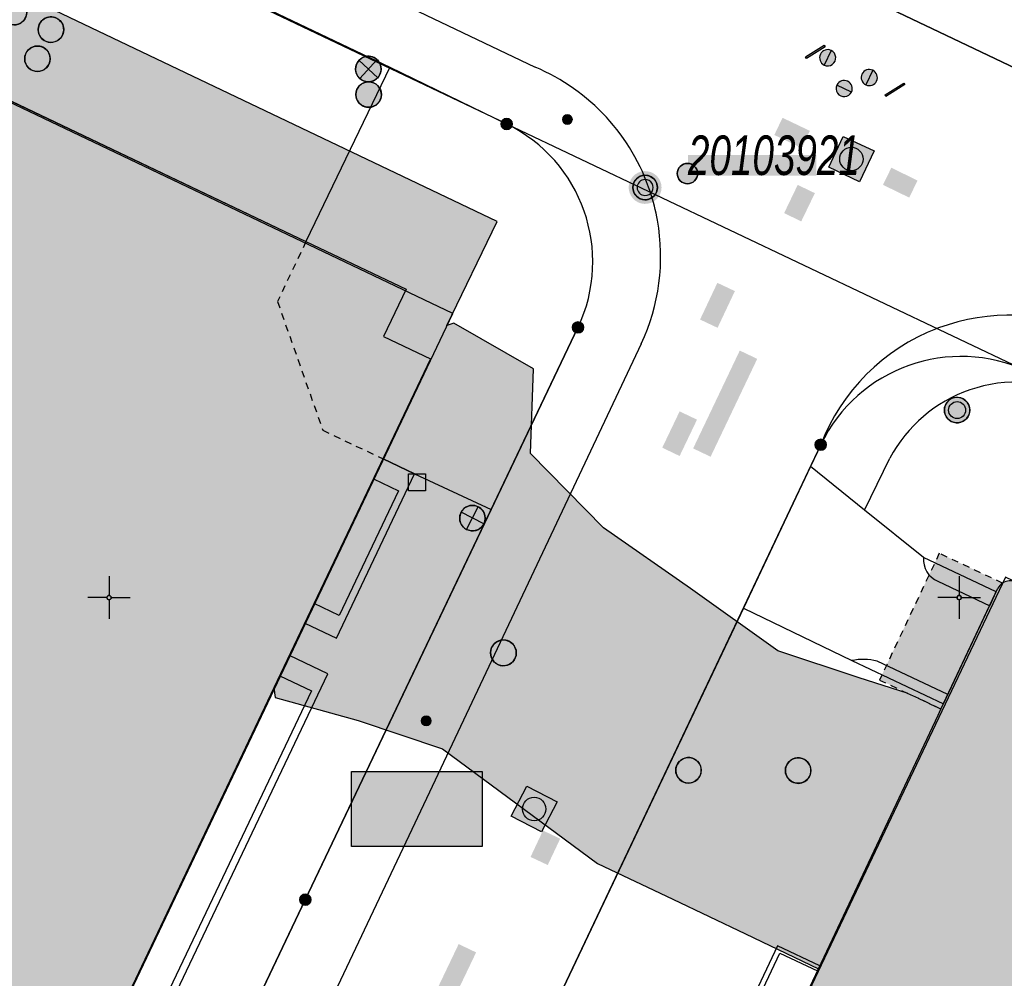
# Model space of a CAD drawing. Header units: metres. Extents: x 2695560 to 2696939, y 1260491 to 1262050.
# Tile 943 of 1005: x 2696573 to 2696602, y 1261789 to 1261817. Entities that reach past the tile are written whole.
import ezdxf

# ---------------------------------------------------------------- set-up
doc = ezdxf.new("R2010")
doc.units = ezdxf.units.M
doc.linetypes.add('AUSGEZOGEN', pattern=[0])
doc.linetypes.add('VERDECKT2_S2', pattern=[0.36, 0.2, -0.16])
for name, color, linetype in [('XR$1$AV_Flächen (EO)', 7, 'AUSGEZOGEN'), ('XR$1$AV_Gebäudeflächen (BB)', 7, 'AUSGEZOGEN'), ('XR$1$AV_Gebäudeflächen (EO)', 7, 'AUSGEZOGEN'), ('XR$1$AV_Gebäudeflächen ut.', 7, 'AUSGEZOGEN'), ('XR$1$AV_Grenzpunkte', 7, 'AUSGEZOGEN'), ('XR$1$AV_Koordinatennetzpunkte', 7, 'AUSGEZOGEN'), ('XR$1$AV_Lagefixpunkt-Nr.', 7, 'AUSGEZOGEN'), ('XR$1$AV_Lagefixpunkte', 7, 'AUSGEZOGEN'), ('XR$1$AV_Linien (BB)', 7, 'AUSGEZOGEN'), ('XR$1$AV_Linien (EO)', 7, 'AUSGEZOGEN'), ('XR$1$AW_LK_Einlaufschacht alt', 24, 'AUSGEZOGEN'), ('XR$1$AW_LK_Schachtdeckel', 24, 'AUSGEZOGEN'), ('XR$1$EW_LK_Bauwerk_FL_Linie_Punkt', 1, 'AUSGEZOGEN'), ('XR$1$EW_LK_Knoten', 1, 'AUSGEZOGEN'), ('XR$1$Liegenschaftsgrenzen', 7, 'AUSGEZOGEN'), ('XR$1$PFAV', 255, 'AUSGEZOGEN'), ('XR$1$PFAW', 255, 'AUSGEZOGEN'), ('XR$1$PFEW', 255, 'AUSGEZOGEN'), ('XR$1$PFWA', 255, 'AUSGEZOGEN'), ('XR$1$RAEW', 8, 'AUSGEZOGEN'), ('XR$1$RP_Abstandslinie', 7, 'AUSGEZOGEN'), ('XR$1$WA_LK_Absperrarmatur', 171, 'AUSGEZOGEN'), ('XR$1$WA_LK_Hydrant', 171, 'AUSGEZOGEN'), ('XR$1$WA_LK_Rohrleitungsteil', 171, 'AUSGEZOGEN')]:
    doc.layers.add(name, color=color, linetype=linetype)
doc.styles.add('ARIAL', font='arial.ttf')

# ---------------------------------------------------------------- blocks, each defined once
blk = doc.blocks.new('COMPLEXOBJECT_25')
at = {"layer": 'XR$1$AV_Linien (BB)', "color": 7, "linetype": 'AUSGEZOGEN', "transparency": 33554687}
blk.add_line((6597.22, 11802.57), (6597.964, 11804.098), dxfattribs=at)
for centre, radius, start, end in [((6601.694, 11802.11), 4.227, 109.0545, 151.9429), ((6601.699, 11802.107), 4.231, 63.7883, 109.1073)]:
    blk.add_arc(centre, radius, start, end, dxfattribs=at)
blk = doc.blocks.new('COMPLEXOBJECT_26')
at = {"layer": 'XR$1$AV_Linien (BB)', "color": 7, "linetype": 'AUSGEZOGEN', "transparency": 33554687}
blk.add_line((6588.79, 11807.94), (6586.238, 11802.589), dxfattribs=at)
blk.add_arc((6584.724, 11809.871), 4.501, 334.5983, 64.1013, dxfattribs=at)
blk = doc.blocks.new('COMPLEXOBJECT_383')
at = {"layer": 'XR$1$AV_Linien (BB)', "color": 7, "linetype": 'AUSGEZOGEN', "transparency": 33554687}
blk.add_line((6599.395, 11807.924), (6599.352, 11807.908), dxfattribs=at)
blk.add_arc((6601.482, 11802.349), 5.953, 65.3417, 110.5237, dxfattribs=at)
blk = doc.blocks.new('COMPLEXOBJECT_419')
at = {"layer": 'XR$1$AV_Linien (BB)', "color": 7, "linetype": 'AUSGEZOGEN', "transparency": 33554687}
blk.add_lwpolyline([(6590.651, 11807.459), (6584.424, 11794.284), (6570.903, 11765.762), (6565.305, 11753.927)], dxfattribs=at)
for centre, radius, start, end in [((6585.386, 11810.074), 5.83, 10.0512, 18.3822), ((6585.172, 11810.023), 6.049, 334.9249, 10.1732)]:
    blk.add_arc(centre, radius, start, end, dxfattribs=at)
blk = doc.blocks.new('COMPLEXOBJECT_426')
at = {"layer": 'XR$1$AV_Linien (BB)', "color": 7, "linetype": 'AUSGEZOGEN', "transparency": 33554687}
for p, q in [((6601.09, 11800.165), (6601.141, 11800.272)), ((6601.675, 11800.451), (6603.489, 11799.585))]:
    blk.add_line(p, q, dxfattribs=at)
for centre, radius, start, end in [((6601.488, 11800.097), 0.389, 123.1111, 153.2929), ((6601.5, 11800.088), 0.403, 64.2668, 123.7615)]:
    blk.add_arc(centre, radius, start, end, dxfattribs=at)
blk = doc.blocks.new('COMPLEXOBJECT_702')
at = {"layer": 'XR$1$AV_Linien (BB)', "color": 7, "linetype": 'AUSGEZOGEN', "transparency": 33554687}
blk.add_lwpolyline([(6537.578, 11839.375), (6556.751, 11830.231), (6578.124, 11820.085), (6587.532, 11815.592)], dxfattribs=at)
blk.add_arc((6585.17, 11810.021), 6.052, 18.2129, 67.022, dxfattribs=at)
blk = doc.blocks.new('COMPLEXOBJECT_829')
at = {"layer": 'XR$1$AV_Flächen (EO)', "color": 7, "linetype": 'AUSGEZOGEN', "transparency": 33554687}
blk.add_line((6599.465, 11796.723), (6601.141, 11800.272), dxfattribs=at)
blk.add_arc((6601.488, 11800.097), 0.389, 123.1111, 153.2929, dxfattribs=at)
blk = doc.blocks.new('COMPLEXOBJECT_892')
at = {"layer": 'XR$1$AV_Flächen (EO)', "color": 7, "linetype": 'AUSGEZOGEN', "transparency": 33554687}
blk.add_line((6596.843, 11798.148), (6599.537, 11796.876), dxfattribs=at)
blk.add_lwpolyline([(6599.537, 11796.876), (6599.666, 11797.148), (6597.586, 11798.129)], dxfattribs=at)
blk.add_arc((6597.175, 11796.609), 1.574, 74.8788, 102.1915, dxfattribs=at)
blk = doc.blocks.new('COMPLEXOBJECT_952')
at = {"layer": 'XR$1$AV_Flächen (EO)', "color": 7, "linetype": 'AUSGEZOGEN', "transparency": 33554687}
blk.add_line((6601.09, 11800.165), (6598.949, 11801.176), dxfattribs=at)
blk.add_lwpolyline([(6599.372, 11800.479), (6600.898, 11799.758), (6601.09, 11800.165)], dxfattribs=at)
blk.add_arc((6599.65, 11801.124), 0.703, 175.7918, 246.7142, dxfattribs=at)
blk = doc.blocks.new('COMPLEXOBJECT_1222')
at = {"layer": 'XR$1$Liegenschaftsgrenzen', "color": 7, "linetype": 'AUSGEZOGEN', "transparency": 33554687}
blk.add_line((6570.665, 11751.225), (6595.929, 11804.491), dxfattribs=at)
blk.add_arc((6600.051, 11802.515), 4.571, 64.7607, 154.3926, dxfattribs=at)
blk = doc.blocks.new('COMPLEXOBJECT_1235')
at = {"layer": 'XR$1$Liegenschaftsgrenzen', "color": 7, "linetype": 'AUSGEZOGEN', "transparency": 33554687}
blk.add_lwpolyline([(6572.82, 11774.41), (6580.77, 11791.12), (6588.79, 11807.94)], dxfattribs=at)
blk.add_arc((6584.724, 11809.871), 4.501, 334.5983, 64.1013, dxfattribs=at)
blk = doc.blocks.new('BWAV1')
at = {"layer": 'XR$1$PFAV', "transparency": 33554687}
blk.add_hatch(color=7, dxfattribs=at).paths.add_polyline_path([(0.67, 0), (0.656, 0.135), (0.616, 0.264), (0.55, 0.383), (0.462, 0.486), (0.354, 0.569), (0.233, 0.628), (0.101, 0.662), (-0.034, 0.669), (-0.168, 0.649), (-0.295, 0.602), (-0.41, 0.53), (-0.508, 0.436), (-0.586, 0.325), (-0.639, 0.201), (-0.667, 0.068), (-0.667, -0.068), (-0.639, -0.201), (-0.586, -0.325), (-0.508, -0.436), (-0.41, -0.53), (-0.295, -0.602), (-0.168, -0.649), (-0.034, -0.669), (0.101, -0.662), (0.233, -0.628), (0.354, -0.569), (0.462, -0.486), (0.55, -0.383), (0.616, -0.264), (0.656, -0.135)])
at = {"color": 7, "transparency": 33554687}
for radius, start, end in [(0.5, 91.1948, 268.8052), (0.5, 268.8052, 91.1948), (0.326, 91.1948, 268.8052), (0.326, 268.8052, 91.1948)]:
    blk.add_arc((0, 0), radius, start, end, dxfattribs=at)
at = {"layer": 'XR$1$PFAV', "transparency": 33554687}
blk.add_circle((0, 0), 0.5, dxfattribs=at)
blk = doc.blocks.new('BAV15')
at = {"layer": 'XR$1$PFAV', "transparency": 33554687}
blk.add_hatch(color=7, dxfattribs=at).paths.add_polyline_path([(0.5, 0), (0.49, 0.101), (0.459, 0.197), (0.41, 0.286), (0.344, 0.362), (0.264, 0.424), (0.174, 0.469), (0.076, 0.494), (-0.025, 0.499), (-0.125, 0.484), (-0.22, 0.449), (-0.306, 0.395), (-0.379, 0.326), (-0.437, 0.243), (-0.477, 0.15), (-0.497, 0.051), (-0.497, -0.051), (-0.477, -0.15), (-0.437, -0.243), (-0.379, -0.326), (-0.306, -0.395), (-0.22, -0.449), (-0.125, -0.484), (-0.025, -0.499), (0.076, -0.494), (0.174, -0.469), (0.264, -0.424), (0.344, -0.362), (0.41, -0.286), (0.459, -0.197), (0.49, -0.101)])
at = {"color": 7, "transparency": 33554687}
for start, end in [(90, 270), (270, 90)]:
    blk.add_arc((0, 0), 0.5, start, end, dxfattribs=at)
at = {"layer": 'XR$1$PFAV', "transparency": 33554687}
blk.add_circle((0, 0), 0.5, dxfattribs=at)
blk = doc.blocks.new('BAV2041')
at = {"color": 7, "transparency": 33554687}
for p, q in [((0, 0.5), (0, 0.05)), ((-0.05, 0), (-0.5, 0)), ((0.05, 0), (0.5, 0)), ((0, -0.05), (0, -0.5))]:
    blk.add_line(p, q, dxfattribs=at)
blk.add_circle((0, 0), 0.05, dxfattribs=at)
for start, end in [(90, 270), (270, 90)]:
    blk.add_arc((0, 0), 0.05, start, end, dxfattribs=at)
blk = doc.blocks.new('COMPLEXOBJECT_1453')
at = {"layer": 'XR$1$RP_Abstandslinie', "color": 7, "linetype": 'AUSGEZOGEN', "transparency": 33554687}
blk.add_lwpolyline([(6560.32, 11756.2), (6573.2, 11783.3), (6585.11, 11808.347)], dxfattribs=at)
blk = doc.blocks.new('BAW2089')
at = {"layer": 'XR$1$PFAW', "transparency": 33554687}
blk.add_hatch(color=7, dxfattribs=at).paths.add_polyline_path([(-0.5, 0.5), (-0.5, -0.5), (0.5, -0.5), (0.5, 0.5)])
at = {"transparency": 33554687}
blk.add_lwpolyline([(-0.5, 0.5), (0.5, 0.5), (0.5, -0.5), (-0.5, -0.5), (-0.5, 0.5)], close=True, dxfattribs=at)
at = {"layer": 'XR$1$PFAW', "transparency": 33554687}
blk.add_lwpolyline([(-0.5, 0.5), (0.5, 0.5), (0.5, -0.5), (-0.5, -0.5), (-0.5, 0.5)], close=True, dxfattribs=at)
blk = doc.blocks.new('BAW2087')
at = {"lineweight": 25, "true_color": 0x000000, "transparency": 33554687}
h = blk.add_hatch(color=18, dxfattribs=at)
h.paths.add_polyline_path([(-0.5, 0.5), (-0.5, -0.5), (0.5, -0.5), (0.5, 0.5)])
h.paths.add_polyline_path([(0.337, -0.069), (0.316, -0.136), (0.282, -0.196), (0.237, -0.249), (0.182, -0.292), (0.119, -0.322), (0.052, -0.34), (-0.017, -0.343), (-0.086, -0.333), (-0.151, -0.309), (-0.21, -0.272), (-0.261, -0.224), (-0.301, -0.167), (-0.328, -0.103), (-0.342, -0.035), (-0.342, 0.035), (-0.328, 0.103), (-0.301, 0.167), (-0.261, 0.224), (-0.21, 0.272), (-0.151, 0.309), (-0.086, 0.333), (-0.017, 0.343), (0.052, 0.34), (0.119, 0.322), (0.182, 0.292), (0.237, 0.249), (0.282, 0.196), (0.316, 0.136), (0.337, 0.069), (0.344, 0)], flags=16)
at = {"layer": 'XR$1$PFAW', "lineweight": 25, "transparency": 33554687}
blk.add_hatch(color=7, dxfattribs=at).paths.add_polyline_path([(0.344, 0), (0.337, 0.069), (0.316, 0.136), (0.282, 0.196), (0.237, 0.249), (0.182, 0.292), (0.119, 0.322), (0.052, 0.34), (-0.017, 0.343), (-0.086, 0.333), (-0.151, 0.309), (-0.21, 0.272), (-0.261, 0.224), (-0.301, 0.167), (-0.328, 0.103), (-0.342, 0.035), (-0.342, -0.035), (-0.328, -0.103), (-0.301, -0.167), (-0.261, -0.224), (-0.21, -0.272), (-0.151, -0.309), (-0.086, -0.333), (-0.017, -0.343), (0.052, -0.34), (0.119, -0.322), (0.182, -0.292), (0.237, -0.249), (0.282, -0.196), (0.316, -0.136), (0.337, -0.069)])
at = {"lineweight": 25, "transparency": 33554687}
for p, q in [((-0.5, 0.5, 0.993), (0.5, 0.5, 0.993)), ((-0.5, -0.5, 0.993), (-0.5, 0.5, 0.993)), ((0.5, 0.5, 0.993), (0.5, -0.5, 0.993)), ((0.5, -0.5, 0.993), (-0.5, -0.5, 0.993))]:
    blk.add_line(p, q, dxfattribs=at)
blk.add_circle((0, 0), 0.344, dxfattribs=at)
at = {"layer": 'XR$1$PFAW', "lineweight": 25, "transparency": 33554687}
blk.add_line((-0.5, 0.5), (0.5, 0.5), dxfattribs=at)
at = {"layer": 'XR$1$PFAW', "color": 31, "lineweight": 25, "transparency": 33554687}
for p, q in [((-0.5, -0.5), (-0.5, 0.5)), ((0.5, 0.5), (0.5, -0.5)), ((0.5, -0.5), (-0.5, -0.5))]:
    blk.add_line(p, q, dxfattribs=at)
at = {"layer": 'XR$1$PFAW', "lineweight": 25, "transparency": 33554687}
blk.add_circle((0, 0), 0.344, dxfattribs=at)
blk = doc.blocks.new('BAW2082')
at = {"layer": 'XR$1$PFAW', "transparency": 33554687}
blk.add_hatch(color=7, dxfattribs=at).paths.add_polyline_path([(0.509, -0.003), (0.499, 0.098), (0.469, 0.194), (0.42, 0.283), (0.354, 0.359), (0.274, 0.421), (0.183, 0.466), (0.085, 0.491), (-0.016, 0.496), (-0.116, 0.481), (-0.211, 0.446), (-0.297, 0.392), (-0.37, 0.323), (-0.428, 0.24), (-0.468, 0.147), (-0.488, 0.047), (-0.488, -0.054), (-0.468, -0.153), (-0.428, -0.246), (-0.37, -0.329), (-0.297, -0.398), (-0.211, -0.452), (-0.116, -0.487), (-0.016, -0.502), (0.085, -0.497), (0.183, -0.472), (0.274, -0.427), (0.354, -0.366), (0.42, -0.289), (0.469, -0.2), (0.499, -0.104)])
at = {"transparency": 33554687}
for start, end in [(91.1948, 268.8052), (268.8052, 91.1948)]:
    blk.add_arc((0.01, 0), 0.5, start, end, dxfattribs=at)
at = {"layer": 'XR$1$PFAW', "transparency": 33554687}
blk.add_circle((0.009, -0.003), 0.5, dxfattribs=at)
blk = doc.blocks.new('BAW2088')
at = {"layer": 'XR$1$PFAW', "transparency": 33554687}
blk.add_hatch(color=253, dxfattribs=at).paths.add_polyline_path([(0.51, 0), (0.5, 0.101), (0.47, 0.197), (0.421, 0.286), (0.355, 0.362), (0.275, 0.424), (0.184, 0.469), (0.086, 0.494), (-0.015, 0.499), (-0.115, 0.484), (-0.21, 0.449), (-0.296, 0.395), (-0.369, 0.326), (-0.427, 0.243), (-0.467, 0.15), (-0.487, 0.051), (-0.487, -0.051), (-0.467, -0.15), (-0.427, -0.243), (-0.369, -0.326), (-0.296, -0.395), (-0.21, -0.449), (-0.115, -0.484), (-0.015, -0.499), (0.086, -0.494), (0.184, -0.469), (0.275, -0.424), (0.355, -0.362), (0.421, -0.286), (0.47, -0.197), (0.5, -0.101)])
at = {"transparency": 33554687}
for start, end in [(91.1948, 268.8052), (268.8052, 91.1948)]:
    blk.add_arc((0.01, 0), 0.5, start, end, dxfattribs=at)
at = {"layer": 'XR$1$PFAW', "transparency": 33554687}
blk.add_circle((0.01, 0), 0.5, dxfattribs=at)
blk = doc.blocks.new('BWA2013')
at = {"true_color": 0x000000, "transparency": 33554687}
blk.add_hatch(color=18, dxfattribs=at).paths.add_polyline_path([(-0.291, -0.409), (0.352, 0.357), (0.291, 0.409), (-0.352, -0.357)])
at = {"transparency": 33554687}
blk.add_lwpolyline([(-0.291, -0.409), (-0.352, -0.357), (0.291, 0.409), (0.352, 0.357), (-0.291, -0.409)], close=True, dxfattribs=at)
blk = doc.blocks.new('BWA2009')
at = {"true_color": 0x000000, "transparency": 33554687}
blk.add_hatch(color=18, dxfattribs=at).paths.add_polyline_path([(0.333, 0), (0.327, 0.067), (0.306, 0.131), (0.274, 0.19), (0.23, 0.242), (0.176, 0.283), (0.116, 0.313), (0.05, 0.329), (-0.017, 0.333), (-0.084, 0.323), (-0.147, 0.299), (-0.204, 0.264), (-0.253, 0.217), (-0.291, 0.162), (-0.318, 0.1), (-0.332, 0.034), (-0.332, -0.034), (-0.318, -0.1), (-0.291, -0.162), (-0.253, -0.217), (-0.204, -0.264), (-0.147, -0.299), (-0.084, -0.323), (-0.017, -0.333), (0.05, -0.329), (0.116, -0.313), (0.176, -0.283), (0.23, -0.242), (0.274, -0.19), (0.306, -0.131), (0.327, -0.067)])
at = {"layer": 'XR$1$PFWA', "transparency": 33554687}
blk.add_hatch(color=7, dxfattribs=at).paths.add_polyline_path([(0.5, 0), (0.49, 0.101), (0.459, 0.197), (0.41, 0.286), (0.344, 0.362), (0.264, 0.424), (0.174, 0.469), (0.076, 0.494), (-0.025, 0.499), (-0.125, 0.484), (-0.22, 0.449), (-0.306, 0.395), (-0.379, 0.326), (-0.437, 0.243), (-0.477, 0.15), (-0.497, 0.051), (-0.497, -0.051), (-0.477, -0.15), (-0.437, -0.243), (-0.379, -0.326), (-0.306, -0.395), (-0.22, -0.449), (-0.125, -0.484), (-0.025, -0.499), (0.076, -0.494), (0.174, -0.469), (0.264, -0.424), (0.344, -0.362), (0.41, -0.286), (0.459, -0.197), (0.49, -0.101)])
at = {"transparency": 33554687}
blk.add_circle((0, 0), 0.333, dxfattribs=at)
for start, end in [(90, 180), (0, 90), (180, 270), (270, 0)]:
    blk.add_arc((0, 0), 0.5, start, end, dxfattribs=at)
at = {"layer": 'XR$1$PFWA', "transparency": 33554687}
blk.add_circle((0, 0), 0.5, dxfattribs=at)
blk = doc.blocks.new('BWA965')
at = {"layer": 'XR$1$PFWA', "transparency": 33554687}
blk.add_hatch(color=7, dxfattribs=at).paths.add_polyline_path([(0, 0.5), (-0.051, 0.497), (-0.101, 0.49), (-0.15, 0.477), (-0.197, 0.459), (-0.243, 0.437), (-0.286, 0.41), (-0.326, 0.379), (-0.362, 0.344), (-0.395, 0.306), (-0.424, 0.264), (-0.449, 0.22), (-0.469, 0.174), (-0.484, 0.125), (-0.494, 0.076), (-0.499, 0.025), (-0.499, -0.025), (-0.494, -0.076), (-0.484, -0.125), (-0.469, -0.174), (-0.449, -0.22), (-0.424, -0.264), (-0.395, -0.306), (-0.362, -0.344), (-0.326, -0.379), (-0.286, -0.41), (-0.243, -0.437), (-0.197, -0.459), (-0.15, -0.477), (-0.101, -0.49), (-0.051, -0.497), (0, -0.5), (0.051, -0.497), (0.101, -0.49), (0.15, -0.477), (0.197, -0.459), (0.243, -0.437), (0.286, -0.41), (0.326, -0.379), (0.362, -0.344), (0.395, -0.306), (0.424, -0.264), (0.449, -0.22), (0.469, -0.174), (0.484, -0.125), (0.494, -0.076), (0.499, -0.025), (0.499, 0.025), (0.494, 0.076), (0.484, 0.125), (0.469, 0.174), (0.449, 0.22), (0.424, 0.264), (0.395, 0.306), (0.362, 0.344), (0.326, 0.379), (0.286, 0.41), (0.243, 0.437), (0.197, 0.459), (0.15, 0.477), (0.101, 0.49), (0.051, 0.497)])
at = {"transparency": 33554687}
blk.add_line((0, 0.5), (0, -0.5), dxfattribs=at)
for start, end in [(90, 270), (270, 90)]:
    blk.add_arc((0, 0), 0.5, start, end, dxfattribs=at)
blk = doc.blocks.new('BEW15')
at = {"layer": 'XR$1$PFEW', "transparency": 33554687}
h = blk.add_hatch(color=7, dxfattribs=at)
h.paths.add_polyline_path([(-0.5, 0), (-0.497, -0.05), (-0.489, -0.1), (-0.477, -0.15), (-0.459, -0.197), (-0.437, -0.242), (-0.41, -0.285), (-0.379, -0.326), (-0.344, -0.362), (-0.306, -0.395), (-0.264, -0.424), (-0.22, -0.449), (-0.173, -0.469), (-0.125, -0.484), (-0.075, -0.494), (-0.025, -0.499), (0.026, -0.499), (0.076, -0.494), (0.126, -0.484), (0.174, -0.469), (0.22, -0.449), (0.265, -0.424), (0.306, -0.395), (0.345, -0.362), (0.38, -0.326), (0.411, -0.285), (0.437, -0.242), (0.46, -0.197), (0.477, -0.15), (0.49, -0.1), (0.498, -0.05), (0.5, 0), (0.498, 0.051), (0.49, 0.101), (0.477, 0.15), (0.46, 0.197), (0.437, 0.243), (0.411, 0.286), (0.38, 0.326), (0.345, 0.363), (0.306, 0.396), (0.265, 0.424), (0.22, 0.449), (0.174, 0.469), (0.126, 0.484), (0.076, 0.494), (0.026, 0.5), (-0.025, 0.5), (-0.075, 0.494), (-0.125, 0.484), (-0.173, 0.469), (-0.22, 0.449), (-0.264, 0.424), (-0.306, 0.396), (-0.344, 0.363), (-0.379, 0.326), (-0.41, 0.286), (-0.437, 0.243), (-0.459, 0.197), (-0.477, 0.15), (-0.489, 0.101), (-0.497, 0.051)])
h.paths.add_polyline_path([(0.01, 0.001), (0.01, 0), (0.01, -0.001), (0.01, -0.002), (0.01, -0.003), (0.009, -0.004), (0.009, -0.005), (0.009, -0.006), (0.008, -0.006), (0.007, -0.007), (0.006, -0.008), (0.006, -0.008), (0.005, -0.009), (0.004, -0.009), (0.003, -0.01), (0.002, -0.01), (0.001, -0.01), (0, -0.01), (-0.001, -0.01), (-0.002, -0.01), (-0.003, -0.009), (-0.004, -0.009), (-0.005, -0.008), (-0.006, -0.008), (-0.007, -0.007), (-0.007, -0.006), (-0.008, -0.006), (-0.008, -0.005), (-0.009, -0.004), (-0.009, -0.003), (-0.009, -0.002), (-0.01, -0.001), (-0.01, 0), (-0.01, 0.001), (-0.009, 0.002), (-0.009, 0.003), (-0.009, 0.004), (-0.008, 0.005), (-0.008, 0.006), (-0.007, 0.007), (-0.007, 0.007), (-0.006, 0.008), (-0.005, 0.009), (-0.004, 0.009), (-0.003, 0.01), (-0.002, 0.01), (-0.001, 0.01), (0, 0.01), (0.001, 0.01), (0.002, 0.01), (0.003, 0.01), (0.004, 0.01), (0.005, 0.009), (0.006, 0.009), (0.006, 0.008), (0.007, 0.007), (0.008, 0.007), (0.009, 0.006), (0.009, 0.005), (0.009, 0.004), (0.01, 0.003), (0.01, 0.002)], flags=16)
at = {"color": 1, "transparency": 33554687}
for start, end in [(0, 180), (180, 0)]:
    blk.add_arc((0, 0), 0.5, start, end, dxfattribs=at)
at = {"layer": 'XR$1$PFEW', "transparency": 33554687}
blk.add_circle((0, 0), 0.5, dxfattribs=at)
blk = doc.blocks.new('BEWLP2549_S')
at = {"layer": 'XR$1$PFEW', "transparency": 33554687}
blk.add_hatch(color=7, dxfattribs=at).paths.add_polyline_path([(0.5, 0), (0.49, 0.101), (0.459, 0.197), (0.41, 0.286), (0.344, 0.362), (0.264, 0.424), (0.174, 0.469), (0.076, 0.494), (-0.025, 0.499), (-0.125, 0.484), (-0.22, 0.449), (-0.306, 0.395), (-0.379, 0.326), (-0.437, 0.243), (-0.477, 0.15), (-0.497, 0.051), (-0.497, -0.051), (-0.477, -0.15), (-0.437, -0.243), (-0.379, -0.326), (-0.306, -0.395), (-0.22, -0.449), (-0.125, -0.484), (-0.025, -0.499), (0.076, -0.494), (0.174, -0.469), (0.264, -0.424), (0.344, -0.362), (0.41, -0.286), (0.459, -0.197), (0.49, -0.101)])
at = {"color": 1, "transparency": 33554687}
for p, q in [((0.354, -0.354), (-0.354, 0.354)), ((-0.354, -0.354), (0.354, 0.354))]:
    blk.add_line(p, q, dxfattribs=at)
for start, end in [(91.3809, 268.6191), (268.6191, 91.3809)]:
    blk.add_arc((0, 0), 0.5, start, end, dxfattribs=at)
at = {"layer": 'XR$1$PFEW', "transparency": 33554687}
blk.add_circle((0, 0), 0.5, dxfattribs=at)
blk = doc.blocks.new('BEW957')
at = {"layer": 'XR$1$RAEW', "transparency": 33554687}
blk.add_hatch(color=1, dxfattribs=at).paths.add_polyline_path([(-0.5, 0), (-0.5, -0.05), (-0.49, -0.1), (-0.48, -0.15), (-0.46, -0.2), (-0.44, -0.24), (-0.41, -0.29), (-0.38, -0.33), (-0.34, -0.36), (-0.31, -0.4), (-0.26, -0.42), (-0.22, -0.45), (-0.17, -0.47), (-0.13, -0.48), (-0.08, -0.49), (-0.03, -0.5), (0.03, -0.5), (0.08, -0.49), (0.13, -0.48), (0.17, -0.47), (0.22, -0.45), (0.26, -0.42), (0.31, -0.4), (0.34, -0.36), (0.38, -0.33), (0.41, -0.29), (0.44, -0.24), (0.46, -0.2), (0.48, -0.15), (0.49, -0.1), (0.5, -0.05), (0.5, 0), (0.5, 0.05), (0.49, 0.1), (0.48, 0.15), (0.46, 0.2), (0.44, 0.24), (0.41, 0.29), (0.38, 0.33), (0.34, 0.36), (0.31, 0.4), (0.26, 0.42), (0.22, 0.45), (0.17, 0.47), (0.13, 0.48), (0.08, 0.49), (0.03, 0.5), (-0.03, 0.5), (-0.08, 0.49), (-0.13, 0.48), (-0.17, 0.47), (-0.22, 0.45), (-0.26, 0.42), (-0.31, 0.4), (-0.34, 0.36), (-0.38, 0.33), (-0.41, 0.29), (-0.44, 0.24), (-0.46, 0.2), (-0.48, 0.15), (-0.49, 0.1), (-0.5, 0.05)])
at = {"color": 1, "transparency": 33554687}
for start, end in [(90, 180), (180, 270), (0, 90), (270, 0)]:
    blk.add_arc((0, 0), 0.5, start, end, dxfattribs=at)
at = {"layer": 'XR$1$RAEW', "color": 1, "transparency": 33554687}
blk.add_circle((0, 0), 0.5, dxfattribs=at)

msp = doc.modelspace()

# ---------------------------------------------------------------- hatches: boundary and pattern name
at = {"transparency": 33554687}
for points in [[(2696595.775, 1261813.912), (2696595.534, 1261813.407), (2696596.339, 1261813.023), (2696596.58, 1261813.528)], [(2696592.994, 1261812.817), (2696592.994, 1261812.214), (2696596.765, 1261812.214), (2696596.765, 1261812.817)], [(2696598.975, 1261812.444), (2696598.73, 1261811.941), (2696599.501, 1261811.566), (2696599.746, 1261812.068)], [(2696595.822, 1261811.11), (2696596.326, 1261810.867), (2696596.726, 1261811.697), (2696596.222, 1261811.94)], [(2696593.35, 1261807.982), (2696593.865, 1261807.739), (2696594.374, 1261808.818), (2696593.859, 1261809.061)], [(2696593.147, 1261804.194), (2696593.66, 1261803.949), (2696595.031, 1261806.826), (2696594.518, 1261807.071)], [(2696592.238, 1261804.215), (2696592.749, 1261803.971), (2696593.26, 1261805.039), (2696592.749, 1261805.283)], [(2696583.101, 1261794.702), (2696583.101, 1261792.493), (2696586.941, 1261792.493), (2696586.941, 1261794.702)], [(2696588.365, 1261792.186), (2696588.871, 1261791.948), (2696589.237, 1261792.723), (2696588.731, 1261792.962)], [(2696584.876, 1261786.75), (2696585.389, 1261786.505), (2696586.764, 1261789.38), (2696586.251, 1261789.625)]]:
    msp.add_hatch(color=7, dxfattribs=at).paths.add_polyline_path(points)
at = {"layer": 'XR$1$AV_Gebäudeflächen (BB)', "true_color": 0xd2d2d2, "transparency": 33554687}
for points in [[(2696559.874, 1261820.692), (2696551.449, 1261802.975), (2696556.224, 1261800.704), (2696556.903, 1261802.131), (2696560.293, 1261800.529), (2696560.392, 1261800.482), (2696561.278, 1261797.975), (2696561.232, 1261797.879), (2696559.604, 1261794.49), (2696558.113, 1261795.198), (2696554.45, 1261787.482), (2696572.199, 1261779.045), (2696580.82, 1261797.153), (2696584.026, 1261803.886), (2696585.427, 1261806.829), (2696584.043, 1261807.488), (2696584.703, 1261808.873), (2696581.759, 1261810.274)], [(2696663.111, 1261771.407), (2696659.799, 1261772.988), (2696659.817, 1261773.025), (2696658.772, 1261773.524), (2696659.911, 1261775.917), (2696658.574, 1261776.553), (2696657.436, 1261774.16), (2696653.571, 1261775.998), (2696652.548, 1261776.485), (2696649.125, 1261778.113), (2696649.089, 1261778.13), (2696644.312, 1261780.402), (2696640.9, 1261782.025), (2696639.067, 1261782.897), (2696636.865, 1261783.944), (2696635.637, 1261784.528), (2696633.699, 1261785.45), (2696633.603, 1261785.496), (2696630.288, 1261787.072), (2696628.258, 1261788.038), (2696628.157, 1261788.086), (2696624.736, 1261789.719), (2696622.832, 1261790.627), (2696619.394, 1261792.268), (2696617.479, 1261793.182), (2696614.037, 1261794.824), (2696609.43, 1261797.023), (2696606.02, 1261798.65), (2696604.459, 1261799.395), (2696602.645, 1261800.261), (2696602.633, 1261800.267), (2696602.62, 1261800.272), (2696602.608, 1261800.277), (2696602.595, 1261800.281), (2696602.582, 1261800.285), (2696602.569, 1261800.289), (2696602.556, 1261800.292), (2696602.543, 1261800.294), (2696602.529, 1261800.297), (2696602.516, 1261800.298), (2696602.502, 1261800.3), (2696602.489, 1261800.301), (2696602.476, 1261800.301), (2696602.462, 1261800.301), (2696602.449, 1261800.3), (2696602.435, 1261800.299), (2696602.422, 1261800.298), (2696602.408, 1261800.296), (2696602.395, 1261800.294), (2696602.382, 1261800.291), (2696602.369, 1261800.288), (2696602.356, 1261800.284), (2696602.343, 1261800.28), (2696602.33, 1261800.276), (2696602.317, 1261800.271), (2696602.305, 1261800.266), (2696602.293, 1261800.26), (2696602.281, 1261800.254), (2696602.269, 1261800.247), (2696602.257, 1261800.24), (2696602.246, 1261800.233), (2696602.24, 1261800.229), (2696602.235, 1261800.226), (2696602.23, 1261800.222), (2696602.224, 1261800.218), (2696602.219, 1261800.214), (2696602.214, 1261800.21), (2696602.209, 1261800.205), (2696602.204, 1261800.201), (2696602.199, 1261800.197), (2696602.194, 1261800.192), (2696602.189, 1261800.188), (2696602.184, 1261800.183), (2696602.18, 1261800.179), (2696602.175, 1261800.174), (2696602.171, 1261800.169), (2696602.166, 1261800.164), (2696602.162, 1261800.159), (2696602.158, 1261800.154), (2696602.154, 1261800.149), (2696602.15, 1261800.144), (2696602.146, 1261800.138), (2696602.142, 1261800.133), (2696602.138, 1261800.127), (2696602.134, 1261800.122), (2696602.131, 1261800.116), (2696602.127, 1261800.111), (2696602.124, 1261800.105), (2696602.12, 1261800.099), (2696602.117, 1261800.094), (2696602.114, 1261800.088), (2696602.111, 1261800.082), (2696602.06, 1261799.975), (2696600.507, 1261796.686), (2696600.435, 1261796.533), (2696600.35, 1261796.352), (2696596.831, 1261788.898), (2696592.555, 1261779.839), (2696592.456, 1261779.886), (2696588.46, 1261771.502), (2696588.56, 1261771.454), (2696585.542, 1261765.12), (2696585.402, 1261764.828), (2696570.886, 1261734.362), (2696569.018, 1261730.442), (2696567.263, 1261726.759), (2696559.856, 1261726.69), (2696559.846, 1261726.69), (2696559.835, 1261726.689), (2696559.825, 1261726.688), (2696559.815, 1261726.686), (2696559.804, 1261726.685), (2696559.794, 1261726.682), (2696559.784, 1261726.68), (2696559.774, 1261726.677), (2696559.764, 1261726.674), (2696559.755, 1261726.67), (2696559.745, 1261726.666), (2696559.736, 1261726.662), (2696559.726, 1261726.657), (2696559.717, 1261726.652), (2696559.708, 1261726.647), (2696559.7, 1261726.641), (2696559.691, 1261726.635), (2696559.683, 1261726.629), (2696559.675, 1261726.623), (2696559.667, 1261726.616), (2696559.659, 1261726.609), (2696559.652, 1261726.601), (2696559.645, 1261726.594), (2696559.638, 1261726.586), (2696559.632, 1261726.578), (2696559.625, 1261726.57), (2696559.62, 1261726.561), (2696559.614, 1261726.552), (2696559.609, 1261726.543), (2696559.604, 1261726.534), (2696559.599, 1261726.525), (2696553.918, 1261714.551), (2696549.424, 1261705.081), (2696549.42, 1261705.071), (2696549.416, 1261705.062), (2696549.412, 1261705.052), (2696549.409, 1261705.042), (2696549.406, 1261705.032), (2696549.404, 1261705.022), (2696549.402, 1261705.012), (2696549.4, 1261705.002), (2696549.398, 1261704.991), (2696549.397, 1261704.981), (2696549.397, 1261704.971), (2696549.396, 1261704.96), (2696549.396, 1261704.95), (2696549.397, 1261704.939), (2696549.398, 1261704.929), (2696549.399, 1261704.919), (2696549.4, 1261704.908), (2696549.402, 1261704.898), (2696549.404, 1261704.888), (2696549.407, 1261704.878), (2696549.41, 1261704.868), (2696549.413, 1261704.858), (2696549.417, 1261704.848), (2696549.421, 1261704.839), (2696549.425, 1261704.829), (2696549.43, 1261704.82), (2696549.435, 1261704.811), (2696549.44, 1261704.802), (2696549.446, 1261704.793), (2696549.452, 1261704.784), (2696549.458, 1261704.776), (2696556.702, 1261695.507), (2696557.355, 1261694.671), (2696571.116, 1261677.061), (2696571.121, 1261677.052), (2696571.127, 1261677.043), (2696571.132, 1261677.034), (2696571.138, 1261677.026), (2696571.145, 1261677.017), (2696571.151, 1261677.009), (2696571.158, 1261677.001), (2696571.165, 1261676.994), (2696571.173, 1261676.987), (2696571.181, 1261676.98), (2696571.189, 1261676.973), (2696571.197, 1261676.966), (2696571.205, 1261676.96), (2696571.214, 1261676.954), (2696571.223, 1261676.949), (2696571.232, 1261676.943), (2696571.241, 1261676.938), (2696571.25, 1261676.934), (2696571.26, 1261676.93), (2696571.269, 1261676.926), (2696571.279, 1261676.922), (2696571.289, 1261676.919), (2696571.299, 1261676.916), (2696571.309, 1261676.913), (2696571.32, 1261676.911), (2696571.33, 1261676.909), (2696571.34, 1261676.908), (2696571.351, 1261676.907), (2696571.361, 1261676.906), (2696571.372, 1261676.906), (2696571.382, 1261676.906), (2696602.675, 1261677.55), (2696606.68, 1261677.638), (2696609.822, 1261684.319), (2696611.125, 1261684.316), (2696626.457, 1261684.617), (2696628.387, 1261688.686), (2696656.435, 1261689.221), (2696656.603, 1261689.224), (2696659.9, 1261696.192), (2696659.807, 1261696.313), (2696658.555, 1261697.95), (2696665.629, 1261712.848), (2696660.414, 1261719.517), (2696661.018, 1261719.985), (2696661.303, 1261720.991), (2696659.367, 1261723.475), (2696658.313, 1261723.454), (2696657.706, 1261722.979), (2696656.277, 1261724.807), (2696654.905, 1261724.775), (2696654.895, 1261724.858), (2696654.881, 1261724.981), (2696655.019, 1261725.27), (2696661.375, 1261738.563), (2696658.848, 1261745.397), (2696661.04, 1261749.965), (2696660.895, 1261750.345), (2696660.465, 1261750.548), (2696654.501, 1261753.407)]]:
    msp.add_hatch(color=254, dxfattribs=at).paths.add_polyline_path(points)
at = {"layer": 'XR$1$AV_Gebäudeflächen (EO)', "true_color": 0xebebeb, "transparency": 33554687}
msp.add_hatch(color=7, dxfattribs=at).paths.add_polyline_path([(2696598.626, 1261797.386), (2696599.44, 1261797.002), (2696600.435, 1261796.533), (2696602.111, 1261800.082), (2696602.114, 1261800.088), (2696602.117, 1261800.094), (2696602.12, 1261800.099), (2696602.124, 1261800.105), (2696602.127, 1261800.111), (2696602.131, 1261800.116), (2696602.134, 1261800.122), (2696602.138, 1261800.127), (2696602.142, 1261800.133), (2696602.146, 1261800.138), (2696602.15, 1261800.144), (2696602.154, 1261800.149), (2696602.158, 1261800.154), (2696602.162, 1261800.159), (2696602.166, 1261800.164), (2696602.171, 1261800.169), (2696602.175, 1261800.174), (2696602.18, 1261800.179), (2696602.184, 1261800.183), (2696602.189, 1261800.188), (2696602.194, 1261800.192), (2696602.199, 1261800.197), (2696602.204, 1261800.201), (2696602.209, 1261800.205), (2696602.214, 1261800.21), (2696602.219, 1261800.214), (2696602.224, 1261800.218), (2696602.23, 1261800.222), (2696602.235, 1261800.226), (2696602.24, 1261800.229), (2696602.246, 1261800.233), (2696600.385, 1261801.112)])
at = {"layer": 'XR$1$AV_Gebäudeflächen ut.', "true_color": 0xf5f5f5, "transparency": 33554687}
msp.add_hatch(color=7, dxfattribs=at).paths.add_polyline_path([(2696592.554, 1261790.943), (2696594.685, 1261789.929), (2696596.831, 1261788.898), (2696600.35, 1261796.352), (2696600.435, 1261796.533), (2696599.44, 1261797.002), (2696598.028, 1261797.446), (2696595.636, 1261798.249), (2696593.073, 1261800.078), (2696590.508, 1261801.86), (2696588.361, 1261804.042), (2696588.454, 1261806.532), (2696586.105, 1261807.879), (2696585.899, 1261807.803), (2696587.379, 1261810.862), (2696561.148, 1261823.371), (2696559.874, 1261820.692), (2696581.759, 1261810.274), (2696584.703, 1261808.873), (2696584.043, 1261807.488), (2696585.427, 1261806.829), (2696580.82, 1261797.153), (2696580.857, 1261796.876), (2696583.297, 1261796.199), (2696585.772, 1261795.367), (2696590.338, 1261791.997)])

# ---------------------------------------------------------------- linework, layer by layer
at = {"color": 24, "lineweight": -3, "transparency": 33554687}
msp.add_lwpolyline([(2696583.101, 1261794.702), (2696586.941, 1261794.702), (2696586.941, 1261792.493), (2696583.101, 1261792.493), (2696583.101, 1261794.702)], close=True, dxfattribs=at)
at = {"layer": 'XR$1$AV_Flächen (EO)', "color": 7, "linetype": 'VERDECKT2_S2', "transparency": 33554687}
msp.add_line((2696600.435, 1261796.533), (2696599.44, 1261797.002), dxfattribs=at)
at = {"layer": 'XR$1$AV_Flächen (EO)', "color": 7, "linetype": 'AUSGEZOGEN', "transparency": 33554687}
for points in [[(2696561.148, 1261823.371), (2696559.874, 1261820.692), (2696581.759, 1261810.274), (2696584.703, 1261808.873), (2696584.043, 1261807.488), (2696585.427, 1261806.829), (2696580.82, 1261797.153)], [(2696599.44, 1261797.002), (2696598.028, 1261797.446), (2696595.636, 1261798.249), (2696593.073, 1261800.078), (2696590.508, 1261801.86), (2696588.361, 1261804.042), (2696588.454, 1261806.532), (2696586.105, 1261807.879), (2696585.899, 1261807.803), (2696587.379, 1261810.862), (2696561.148, 1261823.371)], [(2696580.82, 1261797.153), (2696580.857, 1261796.876), (2696583.297, 1261796.199), (2696585.772, 1261795.367), (2696590.338, 1261791.997), (2696592.554, 1261790.943)], [(2696596.831, 1261788.898), (2696600.35, 1261796.352), (2696600.435, 1261796.533)], [(2696592.554, 1261790.943), (2696594.685, 1261789.929), (2696596.831, 1261788.898)]]:
    msp.add_lwpolyline(points, dxfattribs=at)
for points in [[(2696583.746, 1261803.299), (2696584.478, 1261802.95), (2696582.732, 1261799.285), (2696582.001, 1261799.633), (2696581.726, 1261799.055), (2696582.656, 1261798.612), (2696584.956, 1261803.443), (2696584.026, 1261803.886), (2696583.746, 1261803.299)], [(2696580.991, 1261797.511), (2696581.921, 1261797.068), (2696573.384, 1261779.137), (2696572.454, 1261779.58), (2696572.199, 1261779.045), (2696573.324, 1261778.501), (2696582.403, 1261797.57), (2696581.274, 1261798.107), (2696580.991, 1261797.511)]]:
    msp.add_lwpolyline(points, close=True, dxfattribs=at)
at = {"layer": 'XR$1$AV_Flächen (EO)', "color": 7, "linetype": 'VERDECKT2_S2', "transparency": 33554687}
for points in [[(2696602.246, 1261800.233), (2696600.385, 1261801.112), (2696598.626, 1261797.386)], [(2696598.626, 1261797.386), (2696599.44, 1261797.002), (2696600.435, 1261796.533)]]:
    msp.add_lwpolyline(points, dxfattribs=at)
at = {"layer": 'XR$1$AV_Linien (BB)', "color": 7, "linetype": 'AUSGEZOGEN', "transparency": 33554687}
for p, q in [((2696562.32, 1261825.835), (2696584.23, 1261815.404)), ((2696559.874, 1261820.692), (2696581.759, 1261810.274)), ((2696584.23, 1261815.404), (2696581.759, 1261810.274)), ((2696584.23, 1261815.404), (2696587.66, 1261813.73)), ((2696596.899, 1261804.301), (2696596.597, 1261803.664)), ((2696596.597, 1261803.664), (2696594.623, 1261799.503)), ((2696598.19, 1261802.38), (2696596.597, 1261803.664)), ((2696600.507, 1261796.686), (2696602.06, 1261799.975)), ((2696594.623, 1261799.503), (2696581.673, 1261772.199))]:
    msp.add_line(p, q, dxfattribs=at)
for points in [[(2696640.702, 1261797.219), (2696629.88, 1261802.4), (2696577.45, 1261827.35), (2696574.788, 1261828.622)], [(2696581.759, 1261810.274), (2696584.703, 1261808.873), (2696584.043, 1261807.488), (2696585.427, 1261806.829), (2696584.026, 1261803.886)], [(2696584.026, 1261803.886), (2696580.82, 1261797.153), (2696572.199, 1261779.045), (2696554.45, 1261787.482)], [(2696584.026, 1261803.886), (2696584.956, 1261803.443), (2696587.208, 1261802.399)], [(2696587.208, 1261802.399), (2696581.74, 1261790.93), (2696575.102, 1261776.978)], [(2696602.06, 1261799.975), (2696599.919, 1261800.986), (2696598.19, 1261802.38)], [(2696594.623, 1261799.503), (2696597.813, 1261797.958), (2696600.507, 1261796.686)], [(2696585.542, 1261765.12), (2696588.56, 1261771.454), (2696588.46, 1261771.502), (2696592.456, 1261779.886), (2696592.555, 1261779.839), (2696596.831, 1261788.898), (2696600.35, 1261796.352), (2696600.435, 1261796.533), (2696600.507, 1261796.686)]]:
    msp.add_lwpolyline(points, dxfattribs=at)
msp.add_arc((2696602.453, 1261802.16), 5.953, 110.98, 158.9195, dxfattribs=at)
at = {"layer": 'XR$1$AV_Linien (EO)', "color": 7, "linetype": 'VERDECKT2_S2', "transparency": 33554687}
msp.add_lwpolyline([(2696581.759, 1261810.274), (2696580.923, 1261808.51), (2696582.256, 1261804.728), (2696584.026, 1261803.886)], dxfattribs=at)
at = {"layer": 'XR$1$AV_Linien (EO)', "color": 7, "linetype": 'AUSGEZOGEN', "transparency": 33554687}
msp.add_lwpolyline([(2696595.744, 1261786.594), (2696594.64, 1261787.115), (2696595.699, 1261789.358), (2696596.802, 1261788.837), (2696596.871, 1261788.982), (2696595.623, 1261789.571), (2696592.349, 1261782.635), (2696592.493, 1261782.566)], dxfattribs=at)
at = {"layer": 'XR$1$Liegenschaftsgrenzen', "color": 7, "linetype": 'AUSGEZOGEN', "transparency": 33554687}
for q in [(2696562.32, 1261825.835), (2696602.97, 1261806.46)]:
    msp.add_line((2696587.66, 1261813.73), q, dxfattribs=at)
msp.add_lwpolyline([(2696577.45, 1261827.35), (2696629.88, 1261802.4), (2696678.86, 1261778.95)], dxfattribs=at)
at = {"layer": 'XR$1$RP_Abstandslinie', "color": 7, "linetype": 'AUSGEZOGEN', "transparency": 33554687}
for points in [[(2696586.08, 1261808.157), (2696528.254, 1261835.72), (2696529.532, 1261838.434)], [(2696696.175, 1261755.681), (2696602.329, 1261800.412), (2696572.427, 1261737.512), (2696541.165, 1261723.479), (2696553.937, 1261695.569), (2696576.16, 1261670.558)]]:
    msp.add_lwpolyline(points, dxfattribs=at)

# ---------------------------------------------------------------- block references
at = {"layer": 'XR$1$AV_Flächen (EO)', "color": 7, "linetype": 'AUSGEZOGEN', "lineweight": -3, "transparency": 33554687}
for name in ['COMPLEXOBJECT_952', 'COMPLEXOBJECT_829', 'COMPLEXOBJECT_892']:
    msp.add_blockref(name, (2690000.97, 1249999.81), dxfattribs=at)
at = {"layer": 'XR$1$AV_Grenzpunkte', "color": 7, "linetype": 'AUSGEZOGEN', "lineweight": -3, "transparency": 33554687, "xscale": 0.3249999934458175, "yscale": 0.3249999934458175}
for p in [(2696587.66, 1261813.73), (2696589.76, 1261807.75), (2696596.899, 1261804.301), (2696581.74, 1261790.93)]:
    msp.add_blockref('BAV15', p, dxfattribs=at)
at = {"layer": 'XR$1$AV_Koordinatennetzpunkte', "color": 7, "linetype": 'AUSGEZOGEN', "lineweight": -3, "transparency": 33554687, "xscale": 1.25, "yscale": 1.25}
for p in [(2696575.97, 1261799.81), (2696600.97, 1261799.81)]:
    msp.add_blockref('BAV2041', p, dxfattribs=at)
at = {"layer": 'XR$1$AV_Lagefixpunkte', "color": 7, "linetype": 'AUSGEZOGEN', "lineweight": -3, "transparency": 33554687, "xscale": 0.7199999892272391, "yscale": 0.7199999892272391}
msp.add_blockref('BWAV1', (2696591.735, 1261811.863, 437.362), dxfattribs=at)
at = {"layer": 'XR$1$AV_Linien (BB)', "color": 7, "linetype": 'AUSGEZOGEN', "lineweight": -3, "transparency": 33554687}
for name in ['COMPLEXOBJECT_702', 'COMPLEXOBJECT_26', 'COMPLEXOBJECT_419', 'COMPLEXOBJECT_383', 'COMPLEXOBJECT_25', 'COMPLEXOBJECT_426']:
    msp.add_blockref(name, (2690000.97, 1249999.81), dxfattribs=at)
at = {"layer": 'XR$1$AW_LK_Einlaufschacht alt', "color": 24, "linetype": 'AUSGEZOGEN', "lineweight": -3, "transparency": 33554687, "xscale": 0.5000000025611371, "yscale": 0.5000000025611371}
msp.add_blockref('BAW2089', (2696585.027, 1261803.198), dxfattribs=at)
at = {"layer": 'XR$1$AW_LK_Schachtdeckel', "color": 24, "linetype": 'AUSGEZOGEN', "lineweight": -3, "transparency": 33554687}
for name, p, xscale, yscale, rotation in [('BAW2082', (2696573.184, 1261817.014), 0.7499999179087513, 0.7499999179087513, 154.544097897), ('BAW2082', (2696574.267, 1261816.499), 0.7499999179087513, 0.7499999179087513, 154.544097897), ('BAW2082', (2696573.859, 1261815.641), 0.7499999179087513, 0.7499999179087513, 56.69148254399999), ('BAW2082', (2696583.608, 1261814.6), 0.7499999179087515, 0.7499999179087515, 244.544677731), ('BAW2088', (2696587.563, 1261798.177), 0.7578193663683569, 0.757819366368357, 64.474123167), ('BAW2082', (2696596.24, 1261794.73), 0.7499999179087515, 0.7499999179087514, 240.921859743), ('BAW2082', (2696593.01, 1261794.74), 0.7499999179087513, 0.7499999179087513, 286.303222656)]:
    msp.add_blockref(name, p, dxfattribs=dict(at, xscale=xscale, yscale=yscale, rotation=rotation))
for p, rotation in [((2696597.8, 1261812.7), 64.596435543), ((2696588.472, 1261793.595), 242.6106874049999)]:
    msp.add_blockref('BAW2087', p, dxfattribs=dict(at, rotation=rotation))
at = {"layer": 'XR$1$EW_LK_Bauwerk_FL_Linie_Punkt', "color": 1, "linetype": 'AUSGEZOGEN', "lineweight": -3, "transparency": 33554687, "xscale": 0.5999999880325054, "yscale": 0.5999999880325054}
msp.add_blockref('BEW15', (2696592.979, 1261812.272), dxfattribs=at)
at = {"layer": 'XR$1$EW_LK_Knoten', "color": 1, "linetype": 'AUSGEZOGEN', "lineweight": -3, "transparency": 33554687}
for p, xscale, yscale, rotation in [((2696583.595, 1261815.346), 0.7499999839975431, 0.7499999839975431, 2.20049999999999), ((2696586.656, 1261802.145), 0.749999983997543, 0.749999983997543, 17.89020000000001)]:
    msp.add_blockref('BEWLP2549_S', p, dxfattribs=dict(at, xscale=xscale, yscale=yscale, rotation=rotation))
at = {"layer": 'XR$1$EW_LK_Knoten', "color": 1, "linetype": 'AUSGEZOGEN', "lineweight": -3, "transparency": 33554687, "xscale": 0.2749999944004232, "yscale": 0.2749999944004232}
for p in [(2696589.447, 1261813.864), (2696585.299, 1261796.183)]:
    msp.add_blockref('BEW957', p, dxfattribs=at)
at = {"layer": 'XR$1$Liegenschaftsgrenzen', "color": 7, "linetype": 'AUSGEZOGEN', "lineweight": -3, "transparency": 33554687}
for name in ['COMPLEXOBJECT_1235', 'COMPLEXOBJECT_1222']:
    msp.add_blockref(name, (2690000.97, 1249999.81), dxfattribs=at)
at = {"layer": 'XR$1$RP_Abstandslinie', "color": 7, "linetype": 'AUSGEZOGEN', "lineweight": -3, "transparency": 33554687}
msp.add_blockref('COMPLEXOBJECT_1453', (2690000.97, 1249999.81), dxfattribs=at)
at = {"layer": 'XR$1$WA_LK_Absperrarmatur', "color": 171, "linetype": 'AUSGEZOGEN', "lineweight": -3, "transparency": 33554687}
for p, xscale, yscale, rotation in [((2696597.104, 1261815.678), 0.475528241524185, 0.475528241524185, 334.43994141), ((2696598.327, 1261815.094), 0.4755282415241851, 0.4755282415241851, 334.63152), ((2696597.588, 1261814.772), 0.475528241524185, 0.475528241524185, 244.4337005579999)]:
    msp.add_blockref('BWA965', p, dxfattribs=dict(at, xscale=xscale, yscale=yscale, rotation=rotation))
at = {"layer": 'XR$1$WA_LK_Hydrant', "color": 171, "linetype": 'AUSGEZOGEN', "lineweight": -3, "transparency": 33554687, "xscale": 0.7499999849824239, "yscale": 0.7499999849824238, "rotation": 332.314453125}
msp.add_blockref('BWA2009', (2696600.909, 1261805.321), dxfattribs=at)
at = {"layer": 'XR$1$WA_LK_Rohrleitungsteil', "color": 171, "linetype": 'AUSGEZOGEN', "lineweight": -3, "transparency": 33554687, "xscale": 0.6499999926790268, "yscale": 0.6499999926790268, "rotation": 342}
for p in [(2696596.741, 1261815.852), (2696599.079, 1261814.737)]:
    msp.add_blockref('BWA2013', p, dxfattribs=at)

# ---------------------------------------------------------------- texts
at = {"layer": 'XR$1$AV_Lagefixpunkt-Nr.', "color": 7, "transparency": 33554687, "insert": (2696592.994, 1261812.214), "char_height": 1.1621, "width": 5.49745, "attachment_point": 7, "style": 'ARIAL'}
msp.add_mtext('\\A1;{\\fArial|i1|b0;\\H1.162102;\\W0.700000;\\C7;20103921}\\P', dxfattribs=at)

doc.saveas('drawing.dxf')
